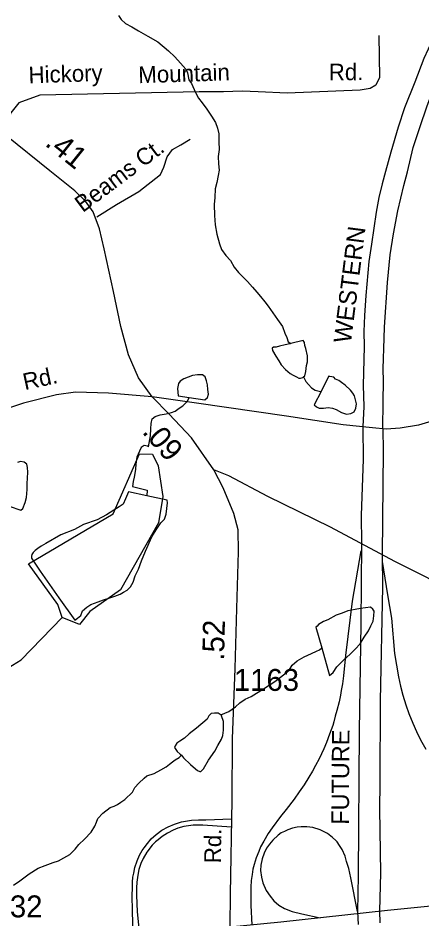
# Model space of a CAD drawing. Extents: x 2001466 to 2224147, y 644118 to 847247.
# Drawn here: x 2030071 to 2032376, y 726812 to 731951 of the extents above; entities that cross this region are included whole.
import ezdxf

# ---------------------------------------------------------------- set-up
doc = ezdxf.new("R2010")
doc.units = 0
for name, color, linetype in [('Exist Hydrographic Misc Water Feature', 7, 'Continuous'), ('Exist Road Non-System Type 51', 7, 'Continuous'), ('Exist Road Non-System Type 51 Label', 7, 'Continuous'), ('Exist Road Primary US Divided Attributed', 7, 'Continuous'), ('Exist Road Secondary Mileage Hundredths English Label', 7, 'Continuous'), ('Exist Road Secondary Type 51 Attributed', 7, 'Continuous'), ('Exist Road Secondary Type 51 Label', 7, 'Continuous'), ('Exist Road Secondary Type 51 Number Label', 7, 'Continuous'), ('Prop Road Primary Interstate Projected', 7, 'Continuous'), ('Prop Road Primary Interstate Projected Label', 7, 'Continuous')]:
    doc.layers.add(name, color=color, linetype=linetype)

msp = doc.modelspace()

# ---------------------------------------------------------------- linework, layer by layer
at = {"layer": 'Exist Hydrographic Misc Water Feature'}
for p, q in [((2030807.9, 729258), (2030806.3, 729226)), ((2031227.9, 727976.3), (2031232.6, 727971.3))]:
    msp.add_line(p, q, dxfattribs=at)
for points in [[(2030645.1, 731964.8), (2030659.1, 731942.4), (2030683.3, 731920.6), (2030719.4, 731901), (2030757.5, 731877.3), (2030811.6, 731847.4), (2030867.8, 731816), (2030929.7, 731763.8), (2030966, 731730.3), (2030998.2, 731694.3), (2031028.2, 731660.1), (2031038.4, 731638.6), (2031046.6, 731598.2), (2031060.8, 731576.6), (2031082.9, 731526.1), (2031101, 731494.6), (2031121.3, 731466.3), (2031147.5, 731430.5), (2031175.4, 731390.5), (2031197.5, 731354.8), (2031209.8, 731322.5), (2031216, 731290.4), (2031216, 731244.5), (2031218.3, 731201), (2031212.5, 731160.9), (2031214.6, 731119), (2031218.7, 731082.9), (2031212.9, 731052.6), (2031204.7, 731012.6), (2031196.9, 730976.6), (2031193.2, 730926.7), (2031189.3, 730886.6), (2031191.6, 730824.2), (2031195.7, 730770.8), (2031206, 730718.9), (2031220.3, 730662.9), (2031232.4, 730630.6), (2031256.4, 730596.5), (2031282.6, 730567.2), (2031305, 730529), (2031329.2, 730499), (2031353, 730474.8), (2031381.1, 730447.1), (2031409.2, 730415.4), (2031433.6, 730387.8), (2031455.5, 730361.9), (2031479.7, 730331.9), (2031497.9, 730307.7), (2031526, 730269.4), (2031552.1, 730232), (2031580.4, 730190.4), (2031594.3, 730154), (2031604.6, 730128.4), (2031612.4, 730104.4), (2031627.3, 730094.3)], [(2031627.3, 730094.3), (2031622.6, 730091.9), (2031594.7, 730085.9), (2031562.7, 730080), (2031544.5, 730073.8), (2031528.5, 730074.2), (2031520.7, 730067.8), (2031522.8, 730053.8), (2031542.9, 730022.2), (2031559.1, 729995.6), (2031573.2, 729972.3), (2031597.2, 729946.4), (2031623.2, 729923.8), (2031641.5, 729914.4), (2031659.3, 729904.2), (2031673.5, 729896.5), (2031683.3, 729896.3), (2031695.4, 729900.2), (2031699.7, 729904.2)], [(2031699.7, 729904.2), (2031707.3, 729910.5), (2031713.3, 729934.3), (2031717.1, 729968.6), (2031723.1, 729990.6), (2031723.1, 730024.3), (2031712.8, 730066.3), (2031708.7, 730082.8), (2031706.7, 730100.9), (2031698.5, 730110.9), (2031627.3, 730094.3)], [(2031047.2, 729786.2), (2031137.7, 729772.1), (2031151.6, 729785.7), (2031157.8, 729806.1), (2031153.5, 729832.4), (2031151.6, 729857.9), (2031147.3, 729881.8), (2031139.5, 729904.1), (2031123.1, 729915.9), (2031095.2, 729915.6), (2031067.3, 729912.2), (2031041.3, 729902), (2031017.5, 729893.5), (2030995.4, 729879.1), (2030987.4, 729865.4), (2030981.6, 729837.6), (2030983.5, 729817), (2030985.7, 729795.7), (2031047.2, 729786.2)], [(2031699.7, 729904.2), (2031713.7, 729876.8), (2031729.5, 729860.9), (2031745.6, 729840.9), (2031767.6, 729828.9), (2031789.7, 729822.7), (2031800.6, 729820.9)], [(2031800.6, 729820.9), (2031761.8, 729744.6), (2031773.9, 729732.8), (2031789.9, 729725.1), (2031814.1, 729724.7), (2031840.2, 729729.1), (2031866.2, 729725.3), (2031886.1, 729717.4), (2031916.3, 729701.2), (2031946.2, 729691.6), (2031970.4, 729695.2), (2031990.1, 729705.5), (2031998.3, 729725.8), (2032002, 729749.6), (2031997.9, 729773.4), (2031991.9, 729795.7), (2031981.9, 729811.5), (2031967.7, 729827.3), (2031937.8, 729855.8), (2031917.5, 729871), (2031901.5, 729883.6), (2031883.4, 729891.3), (2031873.4, 729901.4), (2031861.5, 729905), (2031849.2, 729905.2), (2031845.3, 729909.4), (2031800.6, 729820.9)], [(2030814.5, 729505.5), (2030826.6, 729568.4), (2030828.5, 729607), (2030830.3, 729638.9), (2030836, 729665), (2030854.3, 729678.6), (2030882, 729687.1), (2030916, 729692.9), (2030945.9, 729701.4), (2030968.1, 729709.1), (2030990.2, 729725.1), (2031012, 729739.4), (2031037.6, 729765.9), (2031047.2, 729786.2)], [(2030814.5, 729505.5), (2030808.8, 729508.9), (2030790.7, 729512.6), (2030772.9, 729500.7), (2030764.9, 729480.3), (2030749.1, 729446.1), (2030743.1, 729406.1), (2030741.3, 729378.2), (2030737.4, 729352.1), (2030733.5, 729332.5), (2030727.6, 729308), (2030723.3, 729279.3), (2030807.9, 729258)], [(2030322.4, 728532.1), (2030297.4, 728604.8), (2030130.2, 728837.8), (2030613.4, 729123.3), (2030763.2, 729464.8), (2030838.3, 729463.2), (2030871.3, 729396.9), (2030896.3, 729222.5), (2030872.3, 729072.1), (2030655.4, 728689.3), (2030480.3, 728565), (2030422.2, 728490.6), (2030322.4, 728532.1)], [(2030020.1, 729167.4), (2030086.2, 729143.1), (2030098.3, 729153.5), (2030112, 729187.7), (2030119.8, 729215.4), (2030123.7, 729261.2), (2030123.5, 729295.7), (2030125.3, 729326), (2030127.4, 729359.6), (2030125.3, 729387.5), (2030121, 729405.6), (2030105.2, 729417.5), (2030085.1, 729421.2), (2030066.9, 729415.8)], [(2030806.3, 729226), (2030701.7, 729247.8), (2030683.9, 729208), (2030670.2, 729177.9), (2030648.2, 729162), (2030618.3, 729143.7), (2030576.2, 729117.5), (2030522.5, 729089), (2030444.6, 729061.1), (2030392.7, 729034.3), (2030314.6, 729002.2), (2030228.9, 728954), (2030203, 728938.1), (2030183.2, 728925.3), (2030169, 728913.4), (2030157.1, 728901.3), (2030149.1, 728890), (2030147.1, 728881.8), (2030147.3, 728869.5), (2030197.7, 728795.4), (2030304.3, 728644)], [(2030304.3, 728644), (2030394.8, 728516.6), (2030410.8, 728527), (2030428.6, 728543), (2030438.4, 728569.1), (2030464.3, 728590.7), (2030486.2, 728605), (2030528.3, 728621.4), (2030558.4, 728631.4), (2030594.1, 728643), (2030624.2, 728653.9), (2030654, 728663.9), (2030672, 728675.9), (2030693.9, 728687.7), (2030712, 728706.2), (2030728, 728732.1), (2030739.7, 728769.7), (2030757.5, 728806.2), (2030775.5, 728854.2), (2030799.1, 728910.3), (2030834.6, 728992.5), (2030862.7, 729036.9), (2030886.5, 729071), (2030906.4, 729092.7), (2030916.4, 729121.2), (2030924.2, 729185), (2030922, 729200.7), (2030806.3, 729226)], [(2031803.9, 728359.1), (2031848.2, 728200.7), (2031870.1, 728218.3), (2031890, 728249.1), (2031929.8, 728289.3), (2031965.7, 728321.4), (2031995.6, 728351.1), (2032023.5, 728381.7), (2032047.3, 728419.7), (2032071.1, 728455.4), (2032085, 728483.8), (2032097.1, 728509.8), (2032101, 728541.7), (2032102.9, 728567.9), (2032096.7, 728579.5), (2032082.8, 728589.7), (2032024.7, 728583.5), (2031994.6, 728577.5), (2031952.8, 728569.4), (2031920.8, 728556.9), (2031886.7, 728544.4), (2031838.9, 728518.4), (2031814.8, 728508.2), (2031794.9, 728496.3), (2031785, 728490.7), (2031779.1, 728482.7), (2031770.9, 728476.2), (2031803.9, 728359.1)], [(2029567.4, 727970.4), (2030089.2, 728290.8), (2030322.4, 728532.1)], [(2031227.9, 727976.3), (2031274.8, 727995.8), (2031312.8, 728022.1), (2031336.8, 728044.7), (2031366.5, 728066.2), (2031400.5, 728080.2), (2031472.3, 728124.7), (2031536.1, 728166.9), (2031594.1, 728209.2), (2031618.1, 728231.7), (2031635.9, 728260), (2031663.8, 728284), (2031703.8, 728307.9), (2031745.9, 728325.9), (2031773.5, 728340), (2031791.4, 728346.2), (2031803.9, 728359.1)], [(2031159.4, 727971.2), (2031150, 727951.5), (2031089.9, 727899.5), (2031047.9, 727867.5), (2031020, 727843.4), (2030993.9, 727825.4), (2030977.9, 727815.4), (2030967.9, 727799.4), (2030964, 727789.4), (2030980, 727767.4), (2030996, 727751.4), (2031004, 727745.4)], [(2031004, 727745.4), (2031016.1, 727731.4), (2031056.1, 727693.5), (2031083.9, 727667.5), (2031096, 727659.5), (2031108.1, 727653.6), (2031114.1, 727653.6), (2031130.1, 727667.6), (2031158, 727717.5), (2031194.1, 727769.5), (2031211.9, 727801.6), (2031232, 727837.5), (2031240, 727857.5), (2031243.9, 727889.5), (2031243.9, 727917.5), (2031243.9, 727937.6), (2031232.6, 727971.3)], [(2031159.4, 727971.2), (2031174.8, 727985.6), (2031192.8, 727987.6), (2031212.7, 727988.1), (2031225, 727979.6), (2031227.9, 727976.3)], [(2030044.5, 727005), (2030080.6, 727029), (2030134.6, 727069), (2030186.4, 727101), (2030226.4, 727117.1), (2030270.5, 727133.1), (2030302.5, 727143.1), (2030332.4, 727161.1), (2030366.5, 727179.2), (2030396.4, 727209.2), (2030418.3, 727237.2), (2030450.3, 727267.2), (2030488.3, 727307.2), (2030508.4, 727341.2), (2030518.2, 727363.2), (2030526.2, 727385.2), (2030554.3, 727415.2), (2030596.1, 727447.2), (2030620.3, 727455.2), (2030638.2, 727465.3), (2030658.3, 727477.3), (2030680.2, 727493.3), (2030724.1, 727535.4), (2030738.2, 727561.3), (2030760.2, 727587.3), (2030790.1, 727615.3), (2030806.1, 727627.4), (2030848.1, 727641.4), (2030886.1, 727663.4), (2030916, 727679.4), (2030936.1, 727695.4), (2030952.1, 727707.4), (2030968.1, 727719.4), (2030990, 727733.4), (2031004, 727745.4)]]:
    msp.add_lwpolyline(points, dxfattribs=at)
at = {"layer": 'Exist Road Non-System Type 51'}
for points in [[(2032129.8, 731851.1), (2032133, 731610.8), (2032113.6, 731568.6), (2032081.1, 731549.1), (2032022.7, 731539.3), (2031607.3, 731523.1), (2031441.8, 731529.6), (2031350.9, 731532.8), (2031243.8, 731529.6), (2031104.3, 731529.6), (2030195.6, 731510.1), (2030075.6, 731467.9), (2030030.1, 731409.4), (2029986.2, 731292.2)], [(2030519.8, 730816.9), (2030633.7, 730886.6), (2030760.3, 730961.3), (2030883.6, 731058.7), (2030903.1, 731100.9), (2030922.6, 731159.4), (2030951.8, 731201.6), (2031000.4, 731227.6), (2031052.4, 731260.1)]]:
    msp.add_lwpolyline(points, dxfattribs=at)
at = {"layer": 'Exist Road Primary US Divided Attributed'}
msp.add_lwpolyline([(2034994.2, 727139.3), (2034718.2, 727108.3), (2034450.4, 727081.7), (2033681.6, 727013.8), (2033166.5, 726974), (2032763.7, 726919.4), (2032484, 726889.9), (2032180, 726860.4), (2031570.6, 726794), (2031279.9, 726765.9)], dxfattribs=at)
at = {"layer": 'Exist Road Secondary Type 51 Attributed'}
for points in [[(2035041.2, 731685), (2034918.8, 731661.3), (2034825, 731637.5), (2034713.9, 731580.5), (2034540.5, 731454.5), (2034275.5, 731254.8), (2033966.6, 731030.1), (2033658.8, 730799.1), (2033436, 730621.1), (2033186.2, 730393.3), (2032949.6, 730145.3), (2032709.5, 729886.1), (2032545.3, 729715.4), (2032464.9, 729660.7), (2032357.1, 729628.5), (2032252.5, 729610.8), (2032172, 729605.9), (2032093.2, 729612.4), (2031927.5, 729630.9), (2031602.8, 729679.2), (2031089.6, 729754.9), (2030836.1, 729789.5)], [(2030836.1, 729789.5), (2030758.3, 729898.6), (2030700.4, 730029), (2030657, 730191.6), (2030615.5, 730390.5), (2030563.2, 730634.4), (2030535.9, 730748.8), (2030500.1, 730844.6), (2030455.8, 730906.6), (2030394.7, 730964.5), (2030252.3, 731079.7), (2030006.1, 731276.1), (2029842.8, 731408.1), (2029746.2, 731491.1)], [(2030836.1, 729789.5), (2030587.9, 729812), (2030399.7, 729816.9), (2030289.4, 729800.8), (2030102.8, 729754.1), (2029893.6, 729686.4), (2029711.8, 729605.9), (2029556.5, 729515.7), (2029159.1, 729269.4), (2029016.2, 729175.8)], [(2031188.7, 729373.6), (2031060, 729555.6), (2030932.9, 729690.9), (2030836.1, 729789.5)], [(2034994.2, 727139.3), (2034954.1, 727229.9), (2034906.8, 727330.5), (2034808.2, 727444.9), (2034733.2, 727498.1), (2034593.1, 727598.7), (2034272.5, 727773.1), (2033937.8, 727956.7), (2033441.4, 728219.9), (2033161.8, 728362.4), (2032828.7, 728548.4), (2032603.5, 728659.5), (2032220.9, 728851.1), (2031854.4, 729046), (2031497.2, 729222.3), (2031273.6, 729339.8), (2031188.7, 729373.6)], [(2031279.9, 726765.9), (2031282, 726771.6), (2031283.6, 726953.5), (2031292.5, 727489.7), (2031295.7, 727839.1), (2031311, 728240.1), (2031319, 728583), (2031329.5, 728905.1), (2031327.9, 729030.7), (2031302.1, 729124.1), (2031241, 729270.6), (2031188.7, 729373.6)]]:
    msp.add_lwpolyline(points, dxfattribs=at)
at = {"layer": 'Prop Road Primary Interstate Projected'}
for p, q in [((2032153.7, 729607.4), (2032155.3, 729763.9)), ((2032044.6, 729735.8), (2032038.1, 729618.1)), ((2032038.1, 729618.1), (2032039.8, 729433.6)), ((2032030.7, 728952.3), (2032027.4, 728494.9)), ((2032008.2, 726854.3), (2032012.3, 726779.9)), ((2032138.1, 726789.8), (2032135.7, 726855.5))]:
    msp.add_line(p, q, dxfattribs=at)
for points in [[(2032511.5, 731985.5), (2032387.9, 731720.8), (2032334.9, 731585), (2032276.4, 731438.8), (2032240.7, 731328.4), (2032198.4, 731185.5), (2032168.8, 731075.2), (2032149.4, 731005.9), (2032130.1, 730927), (2032115.6, 730843.2), (2032101, 730752.9), (2032088.1, 730661), (2032073.6, 730562.7), (2032055.9, 730367.7), (2032047.8, 730253.8), (2032044.6, 730163.5), (2032046.2, 730076.5), (2032041.4, 729854.6), (2032044.6, 729735.8)], [(2032155.3, 729763.9), (2032156.8, 729879), (2032155.2, 729950.1), (2032161.1, 730124), (2032163.3, 730186.9), (2032179.6, 730443), (2032195.1, 730600.7), (2032214.6, 730719.5), (2032238.4, 730850.8), (2032272, 730996.1), (2032293, 731074.4), (2032326.3, 731211.5), (2032364.1, 731326.8), (2032405.8, 731450), (2032459.6, 731591.2), (2032549.1, 731799.9), (2032622.7, 731959)], [(2032151.8, 728887.9), (2032152.6, 729089.9), (2032156.8, 729481.6), (2032155.3, 729607.1)], [(2032039.8, 729433.6), (2032028.5, 729114.5), (2032030.7, 728952.3)], [(2032028.3, 728911.1), (2031978.1, 728624.1), (2031939.6, 728314.6), (2031929.1, 728197.9), (2031922.1, 728153.6), (2031915.1, 728115.1), (2031911.6, 728088.2), (2031903.4, 728049.7), (2031890.6, 728000.7), (2031881.2, 727968.1), (2031873, 727936.6), (2031867.2, 727915.6), (2031848.5, 727865.9), (2031831, 727818.1), (2031815.7, 727782.4), (2031788.7, 727725.3), (2031768.4, 727687.8), (2031751.2, 727655.2), (2031730, 727620.2), (2031703.1, 727576.1), (2031676.2, 727537), (2031646, 727495.4), (2031600.3, 727436.8), (2031568.5, 727396), (2031521.5, 727332.5), (2031497.9, 727299), (2031473.2, 727256.1), (2031455.6, 727223.8), (2031444.4, 727196.9), (2031430.4, 727161), (2031419.4, 727123), (2031411.4, 727096), (2031406.4, 727065.1), (2031401.4, 727031.1), (2031399.4, 726994.1), (2031399.4, 726966.2), (2031400.4, 726888.3), (2031404.4, 726777.9)], [(2032135.7, 726855.5), (2032141.5, 727074.9), (2032135.9, 727438.9), (2032137.7, 727588.2), (2032139.8, 728055.7), (2032152.6, 728705.7), (2032151.8, 728887.9)], [(2032149.4, 728850.1), (2032179.2, 728660.7), (2032202.4, 728527.5), (2032219.8, 728326), (2032230.6, 728259.9), (2032242.1, 728193.7), (2032253.7, 728139.5), (2032267, 728088.2), (2032284.4, 728033.6), (2032301.7, 727983.1), (2032324.1, 727929.3), (2032345.6, 727880.9), (2032368.8, 727834.5), (2032398.7, 727779.7)], [(2032027.4, 728494.9), (2032017.3, 727885.6), (2032011.6, 727060.4), (2032008.2, 726854.3)], [(2030725.2, 726700.9), (2030725.7, 726789.5), (2030724.5, 726855.7), (2030723.1, 726946.9), (2030723.7, 726987.9), (2030724.3, 727022.2), (2030726.7, 727051), (2030731, 727073.7), (2030737.4, 727104.9), (2030750.4, 727143.1), (2030763.8, 727175.1), (2030779.8, 727203), (2030790.1, 727217.4), (2030809, 727243.2), (2030831.1, 727268.3), (2030858.8, 727294), (2030892.2, 727318.1), (2030928.1, 727338.1), (2030964, 727353.2), (2031004, 727365.5), (2031060.4, 727374.8), (2031101.5, 727377.8), (2031142.6, 727376.8), (2031289.1, 727383)], [(2031289.1, 727334.8), (2031124.9, 727347.1), (2031070.5, 727346), (2031017.1, 727338.9), (2030982.2, 727330.7), (2030956.6, 727318.3), (2030923.7, 727301.9), (2030892.9, 727281.4), (2030871.4, 727264), (2030856, 727251.7), (2030837.3, 727232.3), (2030806.6, 727193.7), (2030785.3, 727157.4), (2030771.9, 727127.5), (2030760.1, 727094.4), (2030753.7, 727062.1), (2030749, 727021.1), (2030746.6, 726989.6), (2030747.4, 726947), (2030750.6, 726851.8), (2030766.4, 726704.6)], [(2032008.2, 726854.3), (2031969.5, 727046.6), (2031958.3, 727100.2), (2031946.2, 727139), (2031938.3, 727170.5), (2031921.2, 727207.2), (2031906.1, 727231.4), (2031891.7, 727251.7), (2031884.5, 727259.6), (2031865.5, 727276.6), (2031836.5, 727298.8), (2031795.8, 727319.8), (2031753.8, 727333.3), (2031719.2, 727337.6), (2031687.2, 727338.3), (2031663.1, 727335.2), (2031636.7, 727329), (2031610.8, 727320.4), (2031591.7, 727311.7), (2031573.2, 727302.5), (2031555.2, 727289), (2031524.6, 727262.2), (2031505.5, 727238.3), (2031489.2, 727216.3), (2031474.9, 727187.6), (2031463.4, 727154.2), (2031456.7, 727118.8), (2031454.8, 727089.2), (2031459.6, 727050.9), (2031468.2, 727017.5), (2031487.3, 726973.5), (2031510.3, 726941), (2031531.3, 726915.2), (2031560, 726891.2), (2031592.5, 726872.1), (2031635.6, 726854.9), (2031691.4, 726840.8), (2031796.2, 726817.5)]]:
    msp.add_lwpolyline(points, dxfattribs=at)

# ---------------------------------------------------------------- texts
at = {"layer": 'Exist Road Non-System Type 51 Label'}
for s, rotation, p in [('Hickory', 1.8319, (2030132, 731578.5)), ('Mountain', 1.8319, (2030758.5, 731578.9)), ('Rd.', 0.4412, (2031844.7, 731595.2)), ('Beams Ct.', 36.8798, (2030440.4, 730838.3))]:
    msp.add_text(s, height=95, rotation=rotation, dxfattribs=at).set_placement(p)
at = {"layer": 'Exist Road Secondary Mileage Hundredths English Label'}
for s, rotation, p in [('.41', 321.2452, (2030219.1, 731227.1)), ('.09', 310.9724, (2030774.9, 729587.7)), ('.52', 88.7168, (2031246.8, 728284.5))]:
    msp.add_text(s, height=125, rotation=rotation, dxfattribs=at).set_placement(p)
at = {"layer": 'Exist Road Secondary Type 51 Label'}
for rotation, p in [(12.269, (2030109.8, 729827.9)), (88.8955, (2031228.2, 727129))]:
    msp.add_text('Rd.', height=95, rotation=rotation, dxfattribs=at).set_placement(p)
at = {"layer": 'Exist Road Secondary Type 51 Number Label'}
for s, p in [('1163', (2031302.9, 728112.9)), ('1232', (2029838.4, 726821.1))]:
    msp.add_text(s, height=125, dxfattribs=at).set_placement(p)
at = {"layer": 'Prop Road Primary Interstate Projected Label'}
for s, rotation, p in [('WESTERN', 82.7809, (2031970.5, 730092.6)), ('FUTURE', 89.632, (2031959.3, 727349.1))]:
    msp.add_text(s, height=100, rotation=rotation, dxfattribs=at).set_placement(p)

doc.saveas('drawing.dxf')
